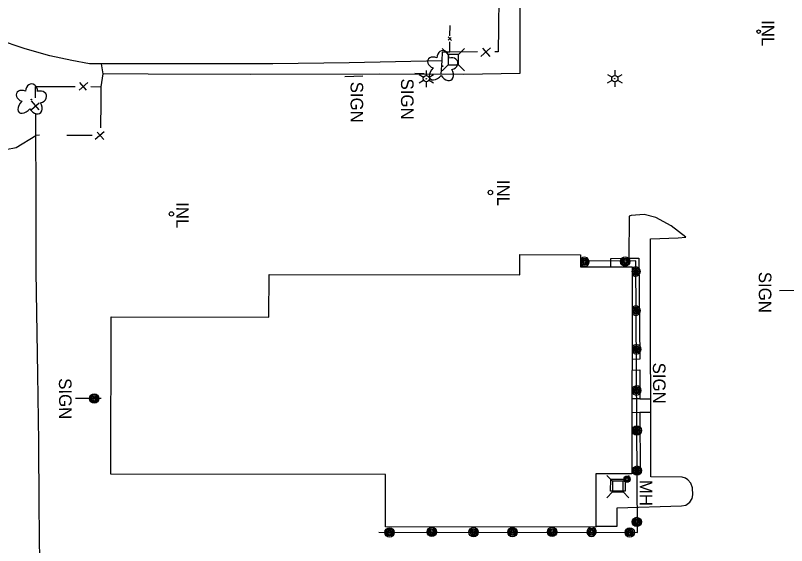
# Model space of a CAD drawing. Extents: x 589250 to 1188077, y 162953 to 363065.
# Drawn here: x 593390.7 to 593759.1, y 184147.9 to 184401 of the extents above; entities that cross this region are included whole.
import ezdxf

# ---------------------------------------------------------------- set-up
doc = ezdxf.new("R2010")
doc.units = 0
for name, color, linetype in [('E_AREA', 7, 'Continuous'), ('E_BLD', 7, 'Continuous'), ('E_DRN', 7, 'Continuous'), ('E_DRN_Text', 7, 'Continuous'), ('E_DWY', 7, 'Continuous'), ('E_FEN_P', 7, 'Continuous'), ('E_LAND_Vegetation', 7, 'Continuous'), ('E_LTG', 7, 'Continuous'), ('E_MISCPROP', 7, 'Continuous'), ('E_PATH_Sidewalk', 7, 'Continuous'), ('E_SGN', 7, 'Continuous'), ('E_SGN_Text', 7, 'Continuous'), ('E_UTL_AG_Bold', 7, 'Continuous'), ('E_UTL_MH', 7, 'Continuous'), ('E_UTL_MH_Text', 7, 'Continuous'), ('E_WAL', 7, 'Continuous')]:
    doc.layers.add(name, color=color, linetype=linetype)

msp = doc.modelspace()

# ---------------------------------------------------------------- linework, layer by layer
at = {"layer": 'E_AREA'}
for p, q in [((593431.59, 184377.93), (593432.5, 184373.17)), ((593594.41, 184379.27), (593593.94, 184372.91)), ((593675.08, 184173.89), (593675.1, 184179.62)), ((593675.1, 184179.62), (593682, 184179.6)), ((593682, 184179.6), (593681.99, 184173.87)), ((593681.99, 184173.87), (593675.08, 184173.89))]:
    msp.add_line(p, q, dxfattribs=at)
at = {"layer": 'E_BLD'}
for p, q in [((593631.64, 184277.17), (593631.66, 184286.82)), ((593631.66, 184286.82), (593660.64, 184286.78)), ((593660.64, 184286.78), (593660.63, 184281.05)), ((593660.63, 184281.05), (593685.36, 184281.01)), ((593685.36, 184281.01), (593685.2, 184182.16)), ((593511.82, 184256.91), (593511.85, 184277.37)), ((593511.85, 184277.37), (593631.64, 184277.17)), ((593436.27, 184182.03), (593436.4, 184257.03)), ((593436.4, 184257.03), (593511.82, 184256.91)), ((593567.54, 184181.81), (593436.27, 184182.03)), ((593567.5, 184156.78), (593567.54, 184181.81)), ((593667.98, 184182.19), (593667.94, 184156.61)), ((593685.2, 184182.16), (593667.98, 184182.19)), ((593667.94, 184156.61), (593567.5, 184156.78))]:
    msp.add_line(p, q, dxfattribs=at)
at = {"layer": 'E_DRN'}
for centre, radius in [((593745.77, 184393.28), 0.853), ((593617.64, 184316.47), 1.04), ((593465.21, 184306.21), 1.04)]:
    msp.add_circle(centre, radius, dxfattribs=at)
at = {"layer": 'E_DWY'}
for p, q in [((593621.85, 184427.62), (593621.52, 184395.34)), ((593631.69, 184413.71), (593631.67, 184373.35)), ((593395.36, 184385.08), (593375.64, 184391.63)), ((593407.11, 184381.69), (593395.36, 184385.08)), ((593417.66, 184379.46), (593407.11, 184381.69)), ((593594.63, 184383.52), (593594.41, 184379.27)), ((593598.22, 184383.45), (593594.63, 184383.52)), ((593426, 184377.94), (593417.66, 184379.46)), ((593470.82, 184377.84), (593426, 184377.94)), ((593513.66, 184377.95), (593470.82, 184377.84)), ((593550.18, 184378.37), (593513.66, 184377.95)), ((593594.41, 184379.27), (593550.18, 184378.37)), ((593432.5, 184373.17), (593431.48, 184366.85)), ((593454.12, 184373.01), (593432.5, 184373.17)), ((593502.95, 184372.78), (593454.12, 184373.01)), ((593564.43, 184373), (593502.95, 184372.78)), ((593604.85, 184372.88), (593564.43, 184373)), ((593631.67, 184373.35), (593604.85, 184372.88)), ((593391.08, 184338.04), (593400.42, 184343.69)), ((593400.59, 184318.89), (593400.42, 184343.72)), ((593386.05, 184337.01), (593391.08, 184338.04)), ((593400.56, 184278.64), (593400.59, 184318.89)), ((593683.85, 184305.23), (593683.72, 184285.04)), ((593684.94, 184305.56), (593683.85, 184305.23)), ((593691.08, 184305.99), (593684.94, 184305.56)), ((593696.7, 184304.47), (593691.08, 184305.99)), ((593703.96, 184300.54), (593696.7, 184304.47)), ((593710.93, 184295.17), (593703.96, 184300.54)), ((593694.07, 184248.11), (593694.11, 184294.31)), ((593694.11, 184294.31), (593707.37, 184294.75)), ((593707.37, 184294.75), (593710.93, 184295.17)), ((593401.41, 184229.76), (593400.56, 184278.64)), ((593694.22, 184211.24), (593694.07, 184248.11)), ((593401.81, 184197.24), (593401.41, 184229.76)), ((593694.21, 184180.77), (593694.22, 184211.24)), ((593401.98, 184167.17), (593401.81, 184197.24)), ((593709.31, 184180.58), (593694.21, 184180.77)), ((593710.84, 184180.05), (593709.31, 184180.58)), ((593712.03, 184179.22), (593710.84, 184180.05)), ((593713.34, 184177.68), (593712.03, 184179.22)), ((593714.16, 184175.38), (593713.34, 184177.68)), ((593714.29, 184172.08), (593714.16, 184175.38)), ((593712.93, 184168.68), (593714.01, 184170.36)), ((593714.01, 184170.36), (593714.29, 184172.08)), ((593402.45, 184125.26), (593401.98, 184167.17)), ((593678.16, 184165.86), (593708.85, 184166.86)), ((593708.85, 184166.86), (593711, 184167.1)), ((593711, 184167.1), (593712.93, 184168.68)), ((593678.21, 184157.16), (593678.16, 184165.86)), ((593667.94, 184157.21), (593678.21, 184157.16))]:
    msp.add_line(p, q, dxfattribs=at)
at = {"layer": 'E_FEN_P'}
for p, q in [((593598.29, 184391.36), (593598.34, 184396.25)), ((593621.52, 184395.34), (593621.33, 184383.7)), ((593597.47, 184389.17), (593598.94, 184390.44)), ((593598.96, 184389.08), (593597.49, 184390.8)), ((593598.22, 184383.45), (593598.26, 184388.34)), ((593617.64, 184385.52), (593613.06, 184381.44)), ((593617.47, 184381.49), (593613.95, 184385.39)), ((593611.49, 184383.59), (593598.22, 184383.45)), ((593621.33, 184383.7), (593619.7, 184383.68)), ((593400.31, 184367.06), (593407.04, 184367.05)), ((593400.33, 184361.61), (593400.31, 184367.06)), ((593407.04, 184367.05), (593419.22, 184367.03)), ((593421.09, 184365.32), (593425.34, 184369)), ((593421.29, 184369.01), (593424.48, 184365.39)), ((593426.76, 184367.01), (593431.51, 184367)), ((593431.51, 184367), (593431.43, 184359.57)), ((593402.07, 184355.96), (593398.35, 184360.18)), ((593398.37, 184356.13), (593401.97, 184359.34)), ((593431.43, 184359.57), (593431.29, 184347.39)), ((593400.42, 184343.72), (593400.37, 184354.07)), ((593402.24, 184343.85), (593400.42, 184343.72)), ((593427.37, 184343.73), (593415.19, 184343.74)), ((593433.03, 184345.44), (593428.79, 184341.74)), ((593432.84, 184341.74), (593429.65, 184345.36))]:
    msp.add_line(p, q, dxfattribs=at)
at = {"layer": 'E_LAND_Vegetation'}
for centre in [(593594.78, 184376.79), (593398.25, 184360.87)]:
    msp.add_circle(centre, 0.128, dxfattribs=at)
for centre, major_axis, ratio in [((593594.89, 184380.77), (-0.09, -3.45), 0.832022), ((593591.11, 184378.4), (3.4, -1.26), 0.716896), ((593598.51, 184377.96), (-3.49, -0.95), 0.782863), ((593592.19, 184374.18), (3.21, 3.51), 0.560249), ((593596.7, 184373.82), (-2.05, 3.69), 0.691916), ((593398.36, 184364.85), (-0.09, -3.45), 0.832022), ((593394.58, 184362.49), (3.4, -1.26), 0.716896), ((593401.97, 184362.05), (-3.49, -0.95), 0.782863), ((593395.65, 184358.26), (3.21, 3.51), 0.560249), ((593400.16, 184357.9), (-2.05, 3.69), 0.691916)]:
    msp.add_ellipse(centre, major_axis=major_axis, ratio=ratio, start_param=1.570796, end_param=4.712389, dxfattribs=at)
at = {"layer": 'E_LTG'}
for p, q in [((593586.98, 184374.79), (593586.98, 184372.29)), ((593677.06, 184374.86), (593677.06, 184372.36)), ((593583.52, 184372.8), (593585.68, 184371.54)), ((593583.52, 184368.8), (593585.68, 184370.04)), ((593588.28, 184371.54), (593590.45, 184372.79)), ((593588.28, 184370.04), (593590.44, 184368.79)), ((593673.59, 184372.86), (593675.76, 184371.61)), ((593673.59, 184368.86), (593675.76, 184370.11)), ((593677.06, 184369.36), (593677.05, 184366.86)), ((593678.36, 184371.61), (593680.52, 184372.86)), ((593678.36, 184370.11), (593680.52, 184368.86)), ((593586.98, 184369.29), (593586.98, 184366.79))]:
    msp.add_line(p, q, dxfattribs=at)
for centre, radius in [((593586.98, 184370.79), 1.5), ((593586.98, 184370.79), 0.125), ((593677.06, 184370.86), 1.5), ((593677.06, 184370.86), 0.125)]:
    msp.add_circle(centre, radius, dxfattribs=at)
at = {"layer": 'E_MISCPROP'}
for centre, radius in [((593662.59, 184283.35), 1.67), ((593682.01, 184283.47), 2.23), ((593682.01, 184283.47), 1.67), ((593682.01, 184283.47), 1.12), ((593662.59, 184283.35), 1.12), ((593662.59, 184283.35), 0.558), ((593682.01, 184283.47), 0.558), ((593687.03, 184278.73), 1.67), ((593687.03, 184278.73), 1.12), ((593687.03, 184278.73), 0.558), ((593687.13, 184260), 1.67), ((593687.13, 184260), 1.12), ((593687.13, 184260), 0.558), ((593687.39, 184241.6), 1.67), ((593687.39, 184241.6), 1.12), ((593687.39, 184241.6), 0.558), ((593687.48, 184221.96), 1.67), ((593687.48, 184221.96), 1.12), ((593687.48, 184221.96), 0.558), ((593428.3, 184218.11), 2.23), ((593428.3, 184218.11), 1.67), ((593428.3, 184218.11), 1.12), ((593428.3, 184218.11), 0.558), ((593687.54, 184202.85), 2.23), ((593687.54, 184202.85), 1.67), ((593687.54, 184202.85), 1.12), ((593687.54, 184202.85), 0.558), ((593687.66, 184183.65), 2.23), ((593687.66, 184183.65), 1.67), ((593687.66, 184183.65), 1.12), ((593687.66, 184183.65), 0.558), ((593687.57, 184159.15), 2.23), ((593687.57, 184159.15), 1.67), ((593687.57, 184159.15), 1.12), ((593687.57, 184159.15), 0.558), ((593569.42, 184154.17), 2.23), ((593569.42, 184154.17), 1.67), ((593589.64, 184154.39), 2.23), ((593589.64, 184154.39), 1.67), ((593609.6, 184154.24), 2.23), ((593609.6, 184154.24), 1.67), ((593628.16, 184154.32), 2.23), ((593628.16, 184154.32), 1.67), ((593647.12, 184154.39), 2.23), ((593647.12, 184154.39), 1.67), ((593665.95, 184154.46), 1.67), ((593684.2, 184154.17), 2.23), ((593684.2, 184154.17), 1.67), ((593569.42, 184154.17), 1.12), ((593569.42, 184154.17), 0.558), ((593589.64, 184154.39), 1.12), ((593589.64, 184154.39), 0.558), ((593609.6, 184154.24), 1.12), ((593609.6, 184154.24), 0.558), ((593628.16, 184154.32), 1.12), ((593628.16, 184154.32), 0.558), ((593647.12, 184154.39), 1.12), ((593647.12, 184154.39), 0.558), ((593665.95, 184154.46), 1.12), ((593665.95, 184154.46), 0.558), ((593684.2, 184154.17), 1.12), ((593684.2, 184154.17), 0.558)]:
    msp.add_circle(centre, radius, dxfattribs=at)
for centre, start, end in [((593662.59, 184283.35), 208.8288, 150.9847), ((593687.03, 184278.73), 221.0613, 138.7522), ((593687.13, 184260), 215.7434, 144.0702), ((593687.39, 184241.6), 199.973, 159.8405), ((593687.48, 184221.96), 186.6091, 173.2045), ((593665.95, 184154.46), 104.8588, 74.9547)]:
    msp.add_arc(centre, 2.23, start, end, dxfattribs=at)
at = {"layer": 'E_PATH_Sidewalk'}
for p, q in [((593689.09, 184217.93), (593694.19, 184217.87)), ((593689.08, 184211.52), (593694.22, 184211.61))]:
    msp.add_line(p, q, dxfattribs=at)
at = {"layer": 'E_SGN'}
for p, q in [((593581.56, 184373.42), (593585.9, 184373.32)), ((593548, 184371.92), (593556.7, 184372.19)), ((593687.12, 184283.78), (593661.63, 184283.67)), ((593687.92, 184154.13), (593687.12, 184283.78)), ((593755.75, 184269.68), (593771.64, 184269.95)), ((593419.45, 184218.27), (593431.64, 184218.31)), ((593564.32, 184154.22), (593687.92, 184154.13))]:
    msp.add_line(p, q, dxfattribs=at)
at = {"layer": 'E_UTL_AG_Bold'}
for p, q in [((593597.37, 184382.43), (593594.54, 184385.26)), ((593602.37, 184382.43), (593605.2, 184385.26)), ((593602.37, 184382.43), (593597.37, 184382.43)), ((593597.37, 184382.43), (593597.37, 184377.43)), ((593602.37, 184377.43), (593602.37, 184382.43)), ((593597.37, 184377.43), (593594.54, 184374.61)), ((593597.37, 184377.43), (593602.37, 184377.43)), ((593602.37, 184377.43), (593605.19, 184374.6)), ((593676.02, 184178.58), (593673.19, 184181.41)), ((593681.02, 184178.58), (593683.85, 184181.41)), ((593676.02, 184178.58), (593676.01, 184173.58)), ((593681.02, 184178.58), (593676.02, 184178.58)), ((593681.01, 184173.58), (593681.02, 184178.58)), ((593676.01, 184173.58), (593673.18, 184170.75)), ((593676.01, 184173.58), (593681.01, 184173.58)), ((593681.01, 184173.58), (593683.84, 184170.75))]:
    msp.add_line(p, q, dxfattribs=at)
at = {"layer": 'E_UTL_MH'}
for centre, radius in [((593682.89, 184179.58), 1.5), ((593682.89, 184179.58), 1.22), ((593682.88, 184179.59), 0.968), ((593682.87, 184179.61), 0.605)]:
    msp.add_circle(centre, radius, dxfattribs=at)
at = {"layer": 'E_WAL'}
for p, q in [((593675.11, 184281.02), (593675.17, 184284.89)), ((593675.17, 184284.89), (593683.72, 184285.04)), ((593683.72, 184285.04), (593688.61, 184285.11)), ((593688.61, 184285.11), (593689.03, 184236.82)), ((593689.03, 184236.82), (593685.28, 184236.8)), ((593685.28, 184231.59), (593689.03, 184231.8)), ((593689.03, 184231.8), (593689.09, 184217.93)), ((593689.09, 184217.93), (593685.25, 184217.87)), ((593685.24, 184211.48), (593689.08, 184211.52)), ((593689.08, 184211.52), (593689.13, 184182.34)), ((593689.13, 184182.34), (593685.2, 184182.48))]:
    msp.add_line(p, q, dxfattribs=at)

# ---------------------------------------------------------------- texts
at = {"layer": 'E_DRN_Text'}
for p in [(593747.25, 184398.79), (593620.83, 184322.51), (593467.5, 184311.88)]:
    msp.add_text('INL', height=6, rotation=269.969, dxfattribs=at).set_placement(p)
at = {"layer": 'E_SGN_Text'}
for rotation, p in [(269.969, (593574.9, 184370.89)), (269.969, (593550.81, 184369.37)), (269.969, (593745.87, 184278.6)), (270.3692, (593695.24, 184235.19)), (270.3692, (593411.44, 184227.8))]:
    msp.add_text('SIGN', height=6, rotation=rotation, dxfattribs=at).set_placement(p)
at = {"layer": 'E_UTL_MH_Text'}
msp.add_text('MH', height=6, rotation=269.969, dxfattribs=at).set_placement((593689, 184179.26))

doc.saveas('drawing.dxf')
